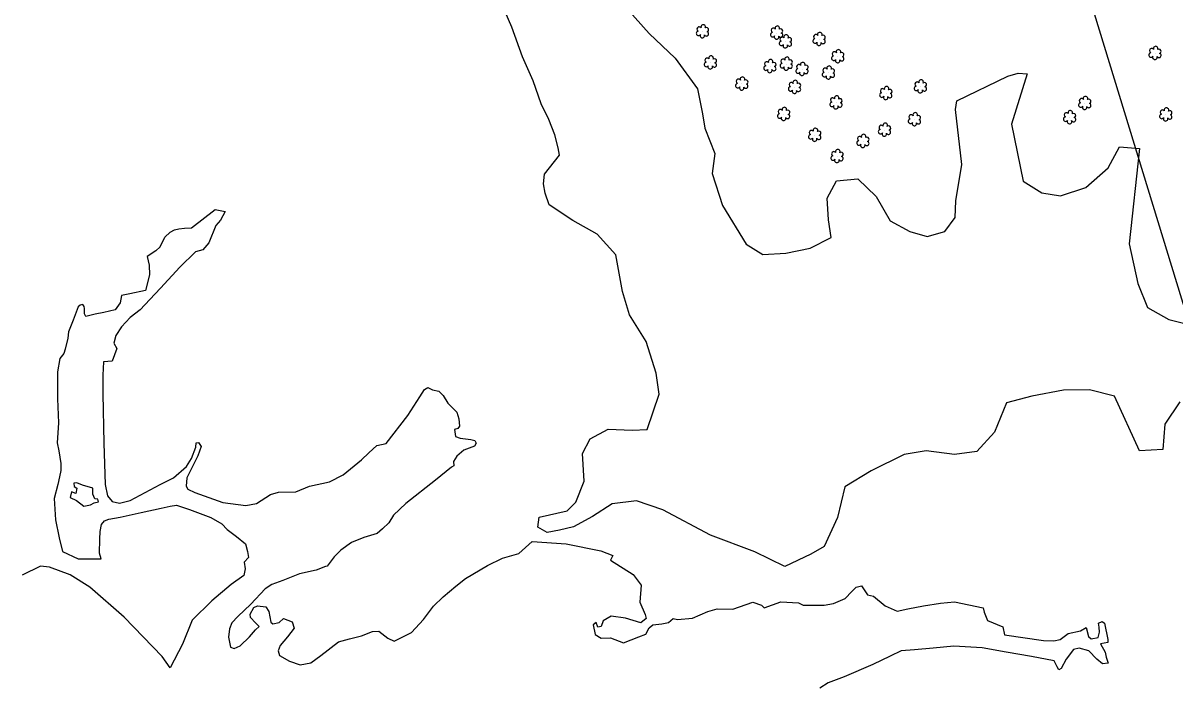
# Model space of a CAD drawing. Extents: x 3040896 to 3051146, y 687568 to 732976.
# Drawn here: x 3048405.5 to 3048902.8, y 700107.9 to 700394 of the extents above; entities that cross this region are included whole.
import ezdxf

# ---------------------------------------------------------------- set-up
doc = ezdxf.new("R2010")
doc.units = 0
for name, color, linetype in [('Exist Hydro Stream or Body of Water', 7, 'Continuous'), ('Exist Right of Way Easement Line', 7, 'Continuous'), ('Exist Vegetation Hedge Row', 7, 'Continuous'), ('Exist Vegetation Shrub CELL', 7, 'Continuous')]:
    doc.layers.add(name, color=color, linetype=linetype)

msp = doc.modelspace()

# ---------------------------------------------------------------- linework, layer by layer
at = {"layer": 'Exist Hydro Stream or Body of Water'}
for points in [[(3048464.76, 700297.37), (3048466.7, 700301.65), (3048469.03, 700303.79), (3048470.93, 700304.77), (3048472.86, 700305.18), (3048475.26, 700305.43), (3048478.23, 700305.55), (3048488.52, 700313.58), (3048492.75, 700312.62), (3048490.74, 700308.88), (3048488.75, 700306.55), (3048485.7, 700299.2)], [(3048464.76, 700297.37), (3048462.93, 700295.63), (3048459.17, 700293.19), (3048459.93, 700289.5), (3048460.14, 700285.3), (3048458.45, 700278.57), (3048451.58, 700277.15), (3048448.08, 700276.4), (3048447.51, 700273.27), (3048445.26, 700270.23), (3048440.42, 700269.12), (3048436.64, 700268.31), (3048432.7, 700267.27), (3048432.05, 700268.55)], [(3048485.7, 700299.2), (3048483.17, 700296.1), (3048479.99, 700295.28), (3048473.21, 700288.58), (3048464.9, 700279.51), (3048460.25, 700274.74), (3048456.14, 700270.17), (3048451.82, 700266.89), (3048448.06, 700262.84), (3048445.67, 700259.09), (3048444.74, 700255.8), (3048446.08, 700253.49), (3048444.01, 700248.05), (3048440.3, 700247.8), (3048440.05, 700241.97), (3048440, 700233.96), (3048440.39, 700212.71), (3048441.06, 700194.77), (3048442.05, 700189.97), (3048443.99, 700187.43), (3048447.18, 700186.82), (3048451.8, 700187.9), (3048464.74, 700194.87), (3048470.43, 700197.73), (3048476.07, 700202.61), (3048478.25, 700206.05), (3048480.13, 700210.96), (3048480.29, 700212.81), (3048481.29, 700212.95), (3048482.4, 700211.27), (3048480.98, 700207.18), (3048476.25, 700197.71), (3048475.96, 700194.08), (3048476.66, 700192.85), (3048479.7, 700191.32), (3048491.73, 700187.11), (3048501.69, 700185.75), (3048506.38, 700186.7), (3048512.4, 700190.55), (3048515.86, 700191.51), (3048523.35, 700191.62), (3048529.2, 700194.13), (3048537.87, 700195.92), (3048543.66, 700199), (3048551.6, 700205.52), (3048554.88, 700208.55), (3048558.3, 700211.7), (3048562.34, 700212.55), (3048571.62, 700224.67), (3048576.87, 700232.7), (3048578.85, 700235.8), (3048580.22, 700236.69), (3048582.33, 700235.66), (3048585.07, 700235.09), (3048586.95, 700233.25), (3048588.85, 700229.91), (3048592.79, 700226.01), (3048593.65, 700223.14), (3048593.99, 700220.07), (3048593.25, 700218.99), (3048591.74, 700218.61), (3048592.29, 700215.5), (3048594.2, 700214.82), (3048598.85, 700214.27), (3048600.6, 700213.75), (3048601.19, 700212.63), (3048600.46, 700211.31), (3048595.76, 700209.67), (3048592.83, 700207.12), (3048591.35, 700204.82), (3048591.53, 700202.93), (3048590.44, 700202.32), (3048583.63, 700196.77), (3048570.71, 700186.56), (3048565.43, 700181.61), (3048563.48, 700178.34), (3048560.73, 700175.67), (3048558.35, 700173.73), (3048552.59, 700171.94), (3048547.28, 700169.8), (3048542.78, 700166.53), (3048539.82, 700163.55), (3048536.76, 700159.63), (3048536.09, 700159.39), (3048532.13, 700157.79), (3048524.87, 700156.27), (3048517.67, 700153.38), (3048512.92, 700151.6), (3048510.11, 700149.85), (3048503.82, 700143.2), (3048498.29, 700137.91), (3048495.67, 700135.05), (3048494.65, 700132.57), (3048494.29, 700128.92), (3048495.12, 700124.59), (3048496.61, 700124), (3048499.3, 700125.19), (3048503.35, 700129.11), (3048505.88, 700132.12), (3048507.45, 700133.57), (3048505.87, 700135.09), (3048503.67, 700137.47), (3048503.65, 700138.86), (3048505.22, 700141.68), (3048506.7, 700142.45), (3048510.38, 700141.96), (3048511.7, 700140.08), (3048512.49, 700135.38), (3048513.42, 700134.65), (3048516.11, 700135.2), (3048518.04, 700137.02), (3048521.76, 700135.5), (3048522.63, 700132.86), (3048519.71, 700129.14), (3048516.47, 700125.34), (3048515.62, 700123.1), (3048516.21, 700120.99), (3048520.52, 700118.54), (3048525.11, 700116.99), (3048529.73, 700117.84), (3048534.14, 700121), (3048541.75, 700126.87), (3048546.41, 700128.23), (3048551.68, 700129.54), (3048556.44, 700131.4), (3048559.12, 700131.5), (3048563.07, 700128.55), (3048565.69, 700127.26), (3048573.22, 700130.91), (3048578.34, 700136.6), (3048582.68, 700142.29), (3048586.92, 700146.35), (3048592.37, 700150.97), (3048596.55, 700154.3), (3048605.97, 700159.8), (3048612.44, 700163.1), (3048619.56, 700164.99), (3048625.3, 700170.22), (3048639.99, 700169.2), (3048654.95, 700166.17), (3048660.09, 700164.24), (3048659.11, 700162.18), (3048668.84, 700156.03), (3048672.34, 700151.36), (3048671.72, 700144.08), (3048674.14, 700138.72), (3048674.49, 700137.03), (3048672.22, 700135.06), (3048665.53, 700137.19), (3048659.45, 700137.93), (3048655.97, 700135.99), (3048655.03, 700133.56), (3048653.7, 700133.22), (3048652.93, 700135.24), (3048651.68, 700134.29), (3048652.53, 700130.11), (3048655.13, 700128.51), (3048659.1, 700128.66), (3048664.74, 700126.45), (3048671.29, 700129.05), (3048674.44, 700130.24), (3048675.85, 700132.92), (3048677.42, 700134.26), (3048681.3, 700134.68), (3048684.1, 700135.25), (3048686.15, 700136.93), (3048688.11, 700136.6), (3048694.46, 700137.14), (3048701.1, 700140.06), (3048705.14, 700141.2), (3048711.99, 700141.07), (3048720.53, 700143.98), (3048724.34, 700142.72), (3048725.51, 700141.59), (3048732.61, 700144.25), (3048740.21, 700143.74), (3048742.32, 700142.75), (3048751.42, 700142.75), (3048755.35, 700143.43), (3048760.42, 700145.6), (3048763.29, 700148.68), (3048765.2, 700150.52), (3048767.51, 700151.03), (3048770.09, 700147.24), (3048772.65, 700146.61), (3048777.64, 700142.39), (3048782.85, 700140.16), (3048787.52, 700141.1), (3048794.17, 700142.48), (3048801.52, 700143.63), (3048807.55, 700144.22), (3048819.95, 700141.58), (3048820.45, 700139.75), (3048821.79, 700136.14), (3048828.46, 700133.39), (3048829.18, 700129.9), (3048846.1, 700127.52), (3048850.52, 700127.3), (3048853.28, 700127.96), (3048856.64, 700130.55), (3048861.96, 700131.74), (3048864.4, 700133.12), (3048865.43, 700129.21), (3048866.61, 700128.19), (3048869.56, 700128.85), (3048870.23, 700131.09), (3048870.11, 700133.31), (3048869.77, 700134.97), (3048871.42, 700135.68), (3048872.33, 700135.01), (3048873.8, 700127.87), (3048873.78, 700126.65), (3048870.69, 700126), (3048872.65, 700122.49), (3048873.09, 700120.33), (3048873.94, 700117.72), (3048871.53, 700117.42), (3048869.04, 700119.45), (3048865.61, 700123.05), (3048861.4, 700124.24), (3048858.92, 700123.6), (3048855.79, 700119.42), (3048853.72, 700115.43), (3048852.61, 700114.83), (3048851.92, 700116.15), (3048850.64, 700118.77), (3048840.86, 700120.52), (3048829.92, 700122.51), (3048819.51, 700124.3), (3048807.27, 700125.11), (3048798.41, 700124.19)], [(3048432.05, 700268.55), (3048432.1, 700270.75), (3048431.91, 700271.67), (3048431.39, 700272.45), (3048430.24, 700272.26), (3048429.37, 700271.58), (3048427.13, 700265.81), (3048425.19, 700260.77), (3048424.91, 700258.03), (3048423.68, 700253.22), (3048423.2, 700251.39), (3048421.48, 700249.23), (3048420.38, 700243.43), (3048420.43, 700231.8), (3048420.87, 700221.51), (3048420.28, 700212.77), (3048420.98, 700209.39), (3048421.89, 700203.91), (3048421.92, 700200.88), (3048421.23, 700198.13), (3048420.51, 700194.8), (3048419.01, 700188.82), (3048419.57, 700179.55), (3048421.14, 700171.8), (3048422.63, 700165.92), (3048429.36, 700162.79), (3048439.21, 700162.7), (3048438.53, 700165.23), (3048438.63, 700171.25), (3048438.82, 700174.57), (3048439.36, 700177.55), (3048440.71, 700179.2), (3048442.56, 700179.81), (3048447.49, 700180.68), (3048456.52, 700182.7), (3048465.2, 700184.64), (3048469.02, 700185.42), (3048471.74, 700185.85), (3048477.47, 700183.98), (3048486.67, 700180.59), (3048491.31, 700177.89), (3048493.59, 700175.4), (3048497.65, 700172.45), (3048501.58, 700169.17), (3048502.4, 700165.93), (3048502.93, 700163.3), (3048501.05, 700161.32), (3048501.38, 700158.44), (3048500.89, 700155.62), (3048495.43, 700151.66), (3048487.02, 700144.59), (3048478.5, 700136.27), (3048474.31, 700125.91), (3048469.07, 700115.66), (3048465.6, 700120.66), (3048449.26, 700137.52), (3048434.42, 700150.46), (3048425.87, 700155.83), (3048417, 700159.16), (3048413.1, 700159.6), (3048405.17, 700155.75)], [(3048435.62, 700190.67), (3048435.7, 700193.26), (3048431.23, 700194.61), (3048428.75, 700195.49), (3048427.45, 700195.39), (3048427.58, 700194.02), (3048428.74, 700193.2), (3048428.35, 700191), (3048426.45, 700191.7), (3048425.92, 700189.23), (3048428.61, 700187.99), (3048431.74, 700185.41), (3048434.65, 700185.99), (3048436.28, 700186.93), (3048438.13, 700187.35), (3048437.88, 700188.56), (3048436.5, 700188.7), (3048435.62, 700190.67)], [(3048798.41, 700124.19), (3048790.35, 700123.45), (3048784.61, 700122.98), (3048779.91, 700120.79), (3048772.37, 700117.2), (3048759.99, 700111.83), (3048753.09, 700109.16), (3048749.54, 700106.97)]]:
    msp.add_lwpolyline(points, dxfattribs=at)
at = {"layer": 'Exist Right of Way Easement Line'}
msp.add_lwpolyline([(3049620.05, 696816.27), (3049511.5, 697097.88), (3049421.59, 697433.95), (3049363.4, 697778.31), (3049347.91, 698076.93), (3049325.34, 698377.57), (3049302.71, 698676.1), (3049280.65, 698973.97), (3049237.39, 699161.03), (3049194.94, 699348.94), (3049094.64, 699654.09), (3049002.04, 699958.42), (3048907.84, 700267.72), (3048814.29, 700573.95), (3048721.09, 700878.92), (3048625.91, 701186.42), (3048533.98, 701491.92), (3048441.02, 701797.71), (3048345.09, 702086.53), (3048278.49, 702398.76), (3048206.12, 702704.68)], dxfattribs=at)
at = {"layer": 'Exist Vegetation Hedge Row'}
for points in [[(3048637.11, 700337.03), (3048636.58, 700340.1), (3048635.06, 700345.78), (3048632.47, 700352.35), (3048629.26, 700359.14), (3048625.78, 700369.02), (3048621.09, 700379.39), (3048616.52, 700392.2), (3048608.5, 700410.9)], [(3048666.12, 700400.34), (3048675.79, 700389.43), (3048687.04, 700378.8), (3048696.63, 700365.59), (3048698.91, 700354.78), (3048699.9, 700348.63)], [(3048704.19, 700337.76), (3048703.05, 700329.05), (3048707.4, 700315.18), (3048717.69, 700298.63), (3048724.95, 700294.07), (3048734.78, 700294.62), (3048745.34, 700296.8), (3048754.34, 700301.48), (3048753.23, 700309.13), (3048752.63, 700318.45), (3048756.68, 700325.87), (3048765.84, 700326.83), (3048773.81, 700319.19), (3048779.89, 700308.68), (3048788.35, 700304.01), (3048795.75, 700301.84), (3048803.5, 700304.07), (3048807.88, 700310.01), (3048808.21, 700317.27), (3048810.85, 700332.88), (3048808.03, 700356.68), (3048808.69, 700360.42), (3048830.69, 700371.05), (3048835.16, 700372.31), (3048838.94, 700372.05), (3048832.21, 700350.32), (3048837.32, 700325.8), (3048845.38, 700320.65), (3048853.3, 700319.38), (3048864.36, 700322.97), (3048873.99, 700331.45), (3048878.81, 700340.51), (3048887.5, 700339.91), (3048883.08, 700298.67), (3048886.68, 700281.53), (3048890.99, 700271.29), (3048900.11, 700266.02), (3048912.08, 700262.97)], [(3048699.9, 700348.63), (3048704.19, 700337.76)], [(3048628.27, 700180.78), (3048640.38, 700183.48), (3048644.23, 700187.2), (3048647.73, 700196.23), (3048647.01, 700208.27), (3048650.34, 700214.61), (3048658.07, 700218.74), (3048668.46, 700218.27), (3048674.99, 700218.51), (3048680.16, 700233.76), (3048678.85, 700242.84), (3048674.51, 700256.6), (3048667.32, 700268.09), (3048664.32, 700278.08), (3048661.37, 700293.91), (3048653.34, 700302.81), (3048642.91, 700308.82), (3048632.72, 700315.59), (3048630.89, 700320.55), (3048630.16, 700324.55), (3048630.65, 700328.74), (3048637.11, 700337.03)], [(3048904.94, 700230.47), (3048898.46, 700220.8), (3048897.52, 700209.91), (3048887.47, 700209.31), (3048876.68, 700232.96), (3048865.92, 700235.75), (3048854.69, 700235.48), (3048841.05, 700232.96), (3048830.09, 700230.02), (3048824.87, 700217.47), (3048817.28, 700209.06), (3048807.61, 700207.77), (3048795.44, 700209.33), (3048785.89, 700207.73), (3048771.63, 700200.76), (3048760.3, 700193.79), (3048757.16, 700180.64), (3048751.41, 700168.13), (3048745.55, 700164.71), (3048734.4, 700159.5), (3048721.37, 700165.7), (3048702.22, 700173.02), (3048681.75, 700183.86), (3048670.35, 700187.78), (3048659.86, 700186.42), (3048651.41, 700181.01), (3048643.17, 700176.57), (3048637.12, 700175.14), (3048631.78, 700174.06), (3048627.82, 700176.42), (3048628.27, 700180.78)]]:
    msp.add_lwpolyline(points, dxfattribs=at)
at = {"layer": 'Exist Vegetation Shrub CELL'}
for p, q in [((3048698.91, 700390.26), (3048698.91, 700390.26)), ((3048730.92, 700389.7), (3048730.92, 700389.7)), ((3048734.71, 700385.91), (3048734.71, 700385.91)), ((3048749.25, 700386.95), (3048749.25, 700386.95)), ((3048894.24, 700380.93), (3048894.24, 700380.93)), ((3048702.31, 700376.81), (3048702.31, 700376.81)), ((3048735.08, 700376.32), (3048735.08, 700376.32)), ((3048757.31, 700379.5), (3048757.31, 700379.5)), ((3048728, 700375.23), (3048728, 700375.23)), ((3048741.87, 700374.01), (3048741.87, 700374.01)), ((3048753.28, 700372.44), (3048753.28, 700372.44)), ((3048715.88, 700367.7), (3048715.88, 700367.7)), ((3048738.64, 700366.27), (3048738.64, 700366.27)), ((3048792.95, 700366.5), (3048792.95, 700366.5)), ((3048778.05, 700363.59), (3048778.05, 700363.59)), ((3048756.53, 700359.59), (3048756.53, 700359.59)), ((3048863.93, 700359.33), (3048863.93, 700359.33)), ((3048733.95, 700354.59), (3048733.95, 700354.59)), ((3048790.42, 700352.3), (3048790.42, 700352.3)), ((3048857.38, 700353.21), (3048857.38, 700353.21)), ((3048898.88, 700354.38), (3048898.88, 700354.38)), ((3048777.48, 700347.8), (3048777.48, 700347.8)), ((3048747.36, 700345.58), (3048747.36, 700345.58)), ((3048768.15, 700342.94), (3048768.15, 700342.94)), ((3048756.98, 700336.42), (3048756.98, 700336.42))]:
    msp.add_line(p, q, dxfattribs=at)
for centre, radius, start, end in [((3048697.42, 700391.38), 0.968, 35.8908, 245.4216), ((3048699.14, 700392.3), 0.99, 334.8391, 200.4717), ((3048700.58, 700391.12), 0.929, 284.4567, 126.0861), ((3048729.44, 700390.83), 0.968, 35.8908, 245.4216), ((3048731.15, 700391.74), 0.99, 334.8391, 200.4717), ((3048732.6, 700390.57), 0.929, 284.4567, 126.0861), ((3048697.11, 700389.55), 0.955, 95.1099, 327.9534), ((3048698.78, 700388.57), 0.984, 151.2797, 21.387), ((3048700.54, 700389.33), 0.937, 204.9913, 73.4601), ((3048729.12, 700389), 0.955, 95.1099, 327.9534), ((3048730.8, 700388.02), 0.984, 151.2797, 21.387), ((3048732.56, 700388.78), 0.937, 204.9913, 73.4601), ((3048732.91, 700385.21), 0.955, 95.1099, 327.9534), ((3048733.22, 700387.04), 0.968, 35.8908, 245.4216), ((3048734.94, 700387.95), 0.99, 334.8391, 200.4717), ((3048736.34, 700384.98), 0.937, 204.9913, 73.4601), ((3048736.38, 700386.78), 0.929, 284.4567, 126.0861), ((3048747.45, 700386.25), 0.955, 95.1099, 327.9534), ((3048747.77, 700388.08), 0.968, 35.8908, 245.4216), ((3048749.48, 700388.99), 0.99, 334.8391, 200.4717), ((3048750.89, 700386.02), 0.937, 204.9913, 73.4601), ((3048750.92, 700387.82), 0.929, 284.4567, 126.0861), ((3048734.58, 700384.23), 0.984, 151.2797, 21.387), ((3048749.12, 700385.27), 0.984, 151.2797, 21.387), ((3048755.83, 700380.63), 0.968, 35.8908, 245.4216), ((3048757.54, 700381.54), 0.99, 334.8391, 200.4717), ((3048758.98, 700380.37), 0.929, 284.4567, 126.0861), ((3048892.44, 700380.22), 0.955, 95.1099, 327.9534), ((3048892.75, 700382.05), 0.968, 35.8908, 245.4216), ((3048894.46, 700382.97), 0.99, 334.8391, 200.4717), ((3048895.87, 700380), 0.937, 204.9913, 73.4601), ((3048895.91, 700381.8), 0.929, 284.4567, 126.0861), ((3048700.51, 700376.11), 0.955, 95.1099, 327.9534), ((3048700.83, 700377.94), 0.968, 35.8908, 245.4216), ((3048702.54, 700378.86), 0.99, 334.8391, 200.4717), ((3048703.95, 700375.89), 0.937, 204.9913, 73.4601), ((3048703.98, 700377.68), 0.929, 284.4567, 126.0861), ((3048726.52, 700376.35), 0.968, 35.8908, 245.4216), ((3048728.23, 700377.27), 0.99, 334.8391, 200.4717), ((3048729.67, 700376.1), 0.929, 284.4567, 126.0861), ((3048733.28, 700375.61), 0.955, 95.1099, 327.9534), ((3048733.59, 700377.44), 0.968, 35.8908, 245.4216), ((3048735.31, 700378.36), 0.99, 334.8391, 200.4717), ((3048736.71, 700375.39), 0.937, 204.9913, 73.4601), ((3048736.75, 700377.18), 0.929, 284.4567, 126.0861), ((3048740.38, 700375.13), 0.968, 35.8908, 245.4216), ((3048742.1, 700376.05), 0.99, 334.8391, 200.4717), ((3048755.51, 700378.8), 0.955, 95.1099, 327.9534), ((3048757.18, 700377.82), 0.984, 151.2797, 21.387), ((3048758.95, 700378.57), 0.937, 204.9913, 73.4601), ((3048894.11, 700379.24), 0.984, 151.2797, 21.387), ((3048702.18, 700375.13), 0.984, 151.2797, 21.387), ((3048726.2, 700374.52), 0.955, 95.1099, 327.9534), ((3048727.87, 700373.54), 0.984, 151.2797, 21.387), ((3048729.64, 700374.3), 0.937, 204.9913, 73.4601), ((3048734.95, 700374.63), 0.984, 151.2797, 21.387), ((3048740.07, 700373.3), 0.955, 95.1099, 327.9534), ((3048741.74, 700372.32), 0.984, 151.2797, 21.387), ((3048743.5, 700373.08), 0.937, 204.9913, 73.4601), ((3048743.54, 700374.88), 0.929, 284.4567, 126.0861), ((3048751.48, 700371.74), 0.955, 95.1099, 327.9534), ((3048751.8, 700373.57), 0.968, 35.8908, 245.4216), ((3048753.15, 700370.76), 0.984, 151.2797, 21.387), ((3048753.51, 700374.49), 0.99, 334.8391, 200.4717), ((3048754.92, 700371.52), 0.937, 204.9913, 73.4601), ((3048754.95, 700373.31), 0.929, 284.4567, 126.0861), ((3048714.08, 700366.99), 0.955, 95.1099, 327.9534), ((3048714.4, 700368.82), 0.968, 35.8908, 245.4216), ((3048715.76, 700366.01), 0.984, 151.2797, 21.387), ((3048716.11, 700369.74), 0.99, 334.8391, 200.4717), ((3048717.52, 700366.77), 0.937, 204.9913, 73.4601), ((3048717.56, 700368.57), 0.929, 284.4567, 126.0861), ((3048736.84, 700365.57), 0.955, 95.1099, 327.9534), ((3048737.16, 700367.4), 0.968, 35.8908, 245.4216), ((3048738.87, 700368.31), 0.99, 334.8391, 200.4717), ((3048740.28, 700365.34), 0.937, 204.9913, 73.4601), ((3048740.32, 700367.14), 0.929, 284.4567, 126.0861), ((3048778.28, 700365.63), 0.99, 334.8391, 200.4717), ((3048791.15, 700365.79), 0.955, 95.1099, 327.9534), ((3048791.47, 700367.62), 0.968, 35.8908, 245.4216), ((3048793.18, 700368.54), 0.99, 334.8391, 200.4717), ((3048794.59, 700365.57), 0.937, 204.9913, 73.4601), ((3048794.62, 700367.37), 0.929, 284.4567, 126.0861), ((3048738.51, 700364.59), 0.984, 151.2797, 21.387), ((3048755.05, 700360.72), 0.968, 35.8908, 245.4216), ((3048756.76, 700361.63), 0.99, 334.8391, 200.4717), ((3048758.2, 700360.46), 0.929, 284.4567, 126.0861), ((3048776.25, 700362.89), 0.955, 95.1099, 327.9534), ((3048776.57, 700364.72), 0.968, 35.8908, 245.4216), ((3048777.92, 700361.91), 0.984, 151.2797, 21.387), ((3048779.69, 700362.66), 0.937, 204.9913, 73.4601), ((3048779.72, 700364.46), 0.929, 284.4567, 126.0861), ((3048792.82, 700364.81), 0.984, 151.2797, 21.387), ((3048862.45, 700360.45), 0.968, 35.8908, 245.4216), ((3048864.16, 700361.37), 0.99, 334.8391, 200.4717), ((3048865.6, 700360.2), 0.929, 284.4567, 126.0861), ((3048732.47, 700355.72), 0.968, 35.8908, 245.4216), ((3048734.18, 700356.64), 0.99, 334.8391, 200.4717), ((3048735.63, 700355.46), 0.929, 284.4567, 126.0861), ((3048754.73, 700358.89), 0.955, 95.1099, 327.9534), ((3048756.4, 700357.91), 0.984, 151.2797, 21.387), ((3048758.17, 700358.66), 0.937, 204.9913, 73.4601), ((3048857.61, 700355.25), 0.99, 334.8391, 200.4717), ((3048862.13, 700358.62), 0.955, 95.1099, 327.9534), ((3048863.8, 700357.64), 0.984, 151.2797, 21.387), ((3048865.57, 700358.4), 0.937, 204.9913, 73.4601), ((3048897.4, 700355.51), 0.968, 35.8908, 245.4216), ((3048899.11, 700356.42), 0.99, 334.8391, 200.4717), ((3048900.56, 700355.25), 0.929, 284.4567, 126.0861), ((3048732.15, 700353.89), 0.955, 95.1099, 327.9534), ((3048733.83, 700352.91), 0.984, 151.2797, 21.387), ((3048735.59, 700353.67), 0.937, 204.9913, 73.4601), ((3048788.62, 700351.6), 0.955, 95.1099, 327.9534), ((3048788.94, 700353.43), 0.968, 35.8908, 245.4216), ((3048790.29, 700350.62), 0.984, 151.2797, 21.387), ((3048790.65, 700354.34), 0.99, 334.8391, 200.4717), ((3048792.06, 700351.37), 0.937, 204.9913, 73.4601), ((3048792.09, 700353.17), 0.929, 284.4567, 126.0861), ((3048855.58, 700352.5), 0.955, 95.1099, 327.9534), ((3048855.9, 700354.33), 0.968, 35.8908, 245.4216), ((3048857.25, 700351.52), 0.984, 151.2797, 21.387), ((3048859.02, 700352.28), 0.937, 204.9913, 73.4601), ((3048859.05, 700354.08), 0.929, 284.4567, 126.0861), ((3048897.08, 700353.68), 0.955, 95.1099, 327.9534), ((3048898.76, 700352.7), 0.984, 151.2797, 21.387), ((3048900.52, 700353.45), 0.937, 204.9913, 73.4601), ((3048745.88, 700346.71), 0.968, 35.8908, 245.4216), ((3048747.59, 700347.62), 0.99, 334.8391, 200.4717), ((3048749.04, 700346.45), 0.929, 284.4567, 126.0861), ((3048775.68, 700347.1), 0.955, 95.1099, 327.9534), ((3048776, 700348.93), 0.968, 35.8908, 245.4216), ((3048777.35, 700346.12), 0.984, 151.2797, 21.387), ((3048777.71, 700349.84), 0.99, 334.8391, 200.4717), ((3048779.12, 700346.87), 0.937, 204.9913, 73.4601), ((3048779.15, 700348.67), 0.929, 284.4567, 126.0861), ((3048745.56, 700344.88), 0.955, 95.1099, 327.9534), ((3048747.24, 700343.9), 0.984, 151.2797, 21.387), ((3048749, 700344.65), 0.937, 204.9913, 73.4601), ((3048766.35, 700342.23), 0.955, 95.1099, 327.9534), ((3048766.67, 700344.06), 0.968, 35.8908, 245.4216), ((3048768.02, 700341.25), 0.984, 151.2797, 21.387), ((3048768.38, 700344.98), 0.99, 334.8391, 200.4717), ((3048769.79, 700342.01), 0.937, 204.9913, 73.4601), ((3048769.82, 700343.81), 0.929, 284.4567, 126.0861), ((3048755.18, 700335.71), 0.955, 95.1099, 327.9534), ((3048755.49, 700337.54), 0.968, 35.8908, 245.4216), ((3048757.21, 700338.46), 0.99, 334.8391, 200.4717), ((3048758.61, 700335.49), 0.937, 204.9913, 73.4601), ((3048758.65, 700337.29), 0.929, 284.4567, 126.0861), ((3048756.85, 700334.73), 0.984, 151.2797, 21.387)]:
    msp.add_arc(centre, radius, start, end, dxfattribs=at)

doc.saveas('drawing.dxf')
